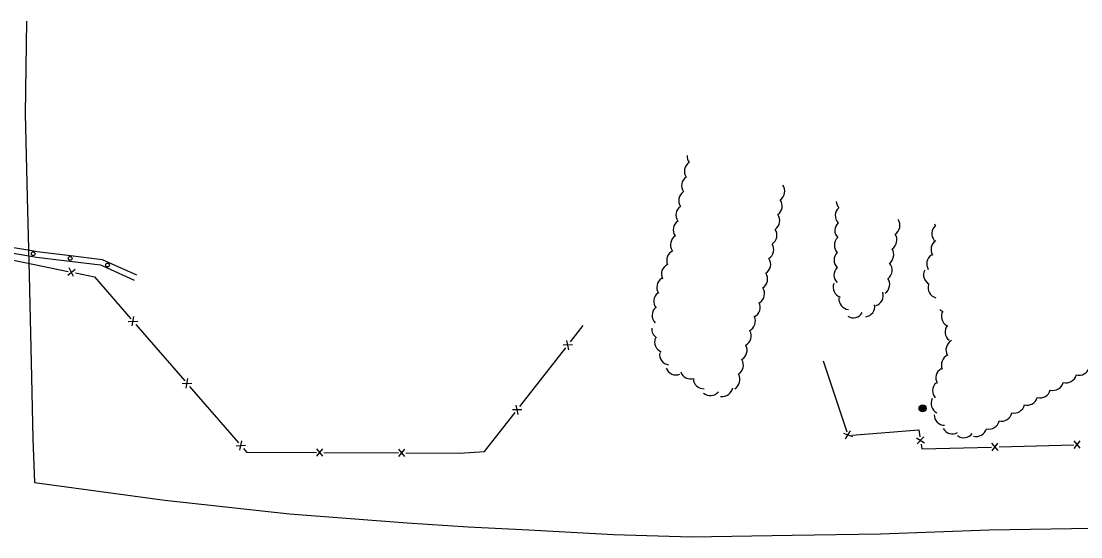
# Model space of a CAD drawing. Extents: x 2402803 to 2427059, y 6985292 to 6997652.
# Drawn here: x 2414436 to 2415003, y 6991952 to 6992228 of the extents above; entities that cross this region are included whole.
import ezdxf

# ---------------------------------------------------------------- set-up
doc = ezdxf.new("R2010")
doc.units = 0
for name, color, linetype in [('p_road - paved curb', 7, 'Continuous'), ('p_road conc barrier', 7, 'Continuous'), ('p_structure fence', 7, 'Continuous'), ('p_utility manhole', 7, 'Continuous'), ('p_veg woods', 7, 'Continuous')]:
    doc.layers.add(name, color=color, linetype=linetype)

msp = doc.modelspace()

# ---------------------------------------------------------------- linework, layer by layer
at = {"layer": 'p_road - paved curb'}
for points in [[(2414438.59, 6992227.66), (2414437.84, 6992178.06), (2414438.82, 6992133.59), (2414439.87, 6992091.89), (2414441.14, 6992037.26), (2414441.94, 6992004.4), (2414442.88, 6991980.98), (2414512.63, 6991971.52), (2414579.27, 6991964.29), (2414642.21, 6991959.4), (2414674.85, 6991957.28)], [(2414674.85, 6991957.28), (2414707.24, 6991955.69), (2414752.58, 6991953.18), (2414794.32, 6991951.97), (2414848.29, 6991952.91), (2414895.42, 6991953.62), (2414953.72, 6991955.71), (2415019.77, 6991956.74), (2415071.54, 6991959.46), (2415123.39, 6991961.99), (2415184.91, 6991968.01), (2415226.11, 6991972.16), (2415278.57, 6991978.99), (2415331.41, 6991987.12), (2415386.32, 6991997.67), (2415442.2, 6992011.2), (2415494.48, 6992023.83), (2415552.31, 6992040.34), (2415597.21, 6992055.34)]]:
    msp.add_lwpolyline(points, dxfattribs=at)
at = {"layer": 'p_road conc barrier'}
for p, q in [((2414422.64, 6992108.07), (2414442.37, 6992104.83)), ((2414422.15, 6992105.11), (2414441.89, 6992101.87)), ((2414481.29, 6992095.92), (2414496.08, 6992089.25)), ((2414482.52, 6992098.66), (2414497.32, 6992091.98))]:
    msp.add_line(p, q, dxfattribs=at)
for points in [[(2414441.89, 6992101.87), (2414443.83, 6992101.56), (2414461.72, 6992099.35)], [(2414442.37, 6992104.83), (2414444.25, 6992104.53), (2414462.09, 6992102.33)], [(2414462.09, 6992102.33), (2414478.99, 6992100.25), (2414482.52, 6992098.66)], [(2414461.72, 6992099.35), (2414478.17, 6992097.33), (2414481.29, 6992095.92)]]:
    msp.add_lwpolyline(points, dxfattribs=at)
for centre in [(2414442.13, 6992103.35), (2414461.9, 6992100.84), (2414481.91, 6992097.29)]:
    msp.add_circle(centre, 1, dxfattribs=at)
at = {"layer": 'p_structure fence'}
for p, q in [((2414421.64, 6992101.95), (2414460.81, 6992093.84)), ((2414460.6, 6992091.87), (2414464.55, 6992095.13)), ((2414463.74, 6992091.22), (2414461.41, 6992095.78)), ((2414492.97, 6992067.14), (2414498.09, 6992067.35)), ((2414495.06, 6992064.72), (2414495.99, 6992069.76)), ((2414496.95, 6992065.56), (2414523.17, 6992035.36)), ((2414729.58, 6992056.21), (2414736.4, 6992064.92)), ((2414728.79, 6992052.01), (2414727.61, 6992057)), ((2414702.46, 6992021.62), (2414727.11, 6992053.07)), ((2414730.76, 6992054.53), (2414725.64, 6992054.48)), ((2414864.9, 6992046.08), (2414877.51, 6992008.13)), ((2414521.81, 6992033.91), (2414526.93, 6992034.12)), ((2414523.91, 6992031.5), (2414524.83, 6992036.54)), ((2414525.79, 6992032.34), (2414552.01, 6992002.13)), ((2414701.67, 6992017.41), (2414700.5, 6992022.4)), ((2414703.64, 6992019.93), (2414698.52, 6992019.88)), ((2414875.7, 6992007.31), (2414880.51, 6992005.54)), ((2414876.71, 6992004.28), (2414879.5, 6992008.58)), ((2414914.72, 6992004.9), (2414919.13, 6992002.3)), ((2414915.17, 6992001.73), (2414918.68, 6992005.47)), ((2414550.66, 6992000.69), (2414555.77, 6992000.89)), ((2414552.75, 6991998.27), (2414553.68, 6992003.31)), ((2414593.89, 6991995.09), (2414597.11, 6991999.08)), ((2414597.09, 6991995.08), (2414593.91, 6991999.09)), ((2414637.79, 6991994.87), (2414641.01, 6991998.86)), ((2414640.99, 6991994.86), (2414637.81, 6991998.87)), ((2414958.44, 6991998.11), (2414955.13, 6992002.01)), ((2414955.24, 6991998.02), (2414958.33, 6992002.11)), ((2414958.99, 6992000.09), (2414998.97, 6992001.23)), ((2415002.42, 6991999.35), (2414999.11, 6992003.26)), ((2414999.22, 6991999.26), (2415002.31, 6992003.35)), ((2414597.69, 6991997.04), (2414637.6, 6991996.84)), ((2414641.59, 6991996.82), (2414670.23, 6991996.68))]:
    msp.add_line(p, q, dxfattribs=at)
for points in [[(2414464.72, 6992093.03), (2414474.94, 6992090.91), (2414494.32, 6992068.58)], [(2414670.23, 6991996.68), (2414683.68, 6991997.65), (2414700, 6992018.47)], [(2414880.08, 6992006.31), (2414916.09, 6992009.19), (2414916.64, 6992005.38)], [(2414554.64, 6991999.11), (2414556.25, 6991997.25), (2414593.7, 6991997.06)], [(2414917.21, 6992001.44), (2414917.57, 6991998.92), (2414954.99, 6991999.98)]]:
    msp.add_lwpolyline(points, dxfattribs=at)
at = {"layer": 'p_utility manhole'}
for radius in [1.9, 1.44, 0.973, 0.539, 0.192]:
    msp.add_circle((2414918.01, 6992020.65), radius, dxfattribs=at)
at = {"layer": 'p_veg woods'}
for centre, start, end in [((2414796.21, 6992147.48), 124.0413, 214.0413), ((2414797.72, 6992155.31), 174.1185, 214.0413), ((2414794.69, 6992139.66), 124.0413, 214.0413), ((2414793.17, 6992131.84), 124.2526, 214.2526), ((2414838.62, 6992136.75), 305.2512, 35.2512), ((2414837.27, 6992128.86), 305.2512, 35.2512), ((2414877.48, 6992131.63), 184.3678, 221.3007), ((2414791.68, 6992124), 124.4167, 214.4167), ((2414835.91, 6992120.98), 305.2512, 35.2512), ((2414876.98, 6992123.75), 132.7694, 222.7694), ((2414790.21, 6992116.13), 124.3946, 214.3946), ((2414876.71, 6992115.8), 133.448, 223.448), ((2414900.26, 6992118.57), 303.16, 33.16), ((2414928.62, 6992114.1), 130.1077, 220.1077), ((2414929.3, 6992122.07), 209.5994, 220.1077), ((2414788.78, 6992108.15), 122.7612, 212.7611), ((2414834.45, 6992113.22), 303.7012, 33.7012), ((2414876.46, 6992107.83), 133.8324, 223.8324), ((2414898.62, 6992110.74), 303.16, 33.16), ((2414832.75, 6992105.47), 302.7414, 32.7414), ((2414928.2, 6992105.52), 122.2312, 212.2312), ((2414786.76, 6992099.8), 114.3403, 204.3403), ((2414831.1, 6992097.61), 303.2133, 33.2133), ((2414876.31, 6992099.88), 134.4507, 224.4507), ((2414896.98, 6992102.91), 303.16, 33.16), ((2414925.88, 6992097.87), 122.2644, 212.2644), ((2414783.91, 6992092.43), 115.8381, 205.8381), ((2414876.27, 6992091.95), 135.4604, 225.4604), ((2414896.12, 6992094.52), 309.2794, 39.2794), ((2414781.45, 6992085.32), 122.838, 212.838), ((2414829.47, 6992089.78), 303.1931, 33.1931), ((2414894.82, 6992086.99), 304.1103, 34.1103), ((2414924.21, 6992092.01), 152.5769, 242.5769), ((2414827.8, 6992081.97), 302.9868, 32.9868), ((2414875.84, 6992085.51), 160.5392, 250.5392), ((2414926.62, 6992085.2), 163.7111, 253.7111), ((2414779.84, 6992077.9), 128.7267, 218.7267), ((2414878.91, 6992079.13), 174.2243, 264.2243), ((2414891.33, 6992081.03), 287.0897, 17.0897), ((2414778.96, 6992070.32), 134.0817, 224.0817), ((2414825.54, 6992074.74), 296.8938, 26.8938), ((2414886.78, 6992075.17), 278.421, 8.421), ((2414930.76, 6992077.84), 231.08, 247.5324), ((2414933.74, 6992069.77), 148.7805, 238.7805), ((2414822.89, 6992067.24), 296.2722, 26.2722), ((2414880.89, 6992074.72), 239.1648, 329.1648), ((2414778.71, 6992063.19), 175.7017, 237.0775), ((2414820.68, 6992059.37), 298.6818, 28.6818), ((2414935.73, 6992061.45), 140.8953, 230.8953), ((2414780.26, 6992056.14), 158.5103, 248.5103), ((2414936.19, 6992051.93), 119.4181, 209.4181), ((2414782.95, 6992049.48), 170.7991, 260.7991), ((2414818.45, 6992051.68), 298.8721, 28.8721), ((2414816.47, 6992043.74), 301.4768, 31.4768), ((2414933.74, 6992043.9), 113.605, 203.605), ((2414786.1, 6992044.14), 200.5324, 290.5324), ((2414793.95, 6992041.99), 198.3952, 288.3952), ((2414814.65, 6992036), 300.8136, 30.8136), ((2414930.78, 6992036.96), 120.4824, 210.4824), ((2414994.78, 6992039.92), 255.0362, 345.0362), ((2415001.74, 6992043.95), 254.4274, 344.4274), ((2414800.95, 6992036.78), 181.9832, 271.9832), ((2414929.02, 6992029.98), 132.2038, 222.2038), ((2414987.86, 6992035.92), 255.0362, 345.0362), ((2414804.47, 6992033.14), 230.0065, 320.0065), ((2414810.88, 6992032.63), 260.1939, 350.1939), ((2414980.93, 6992031.96), 254.8314, 344.8314), ((2414928.21, 6992023.28), 152.5979, 242.5979), ((2414967.03, 6992023.79), 256.5734, 346.5734), ((2414973.98, 6992028.04), 254.4844, 344.4844), ((2414929.88, 6992017.22), 179.5355, 269.5355), ((2414960.23, 6992019.44), 257.51, 347.51), ((2414934, 6992012.61), 208.5721, 298.5721), ((2414946.73, 6992011.29), 254.3586, 344.3586), ((2414953.5, 6992015.21), 256.9093, 346.9093), ((2414940.11, 6992010.61), 233.1067, 323.1067)]:
    msp.add_arc(centre, 5.65, start, end, dxfattribs=at)

doc.saveas('drawing.dxf')
